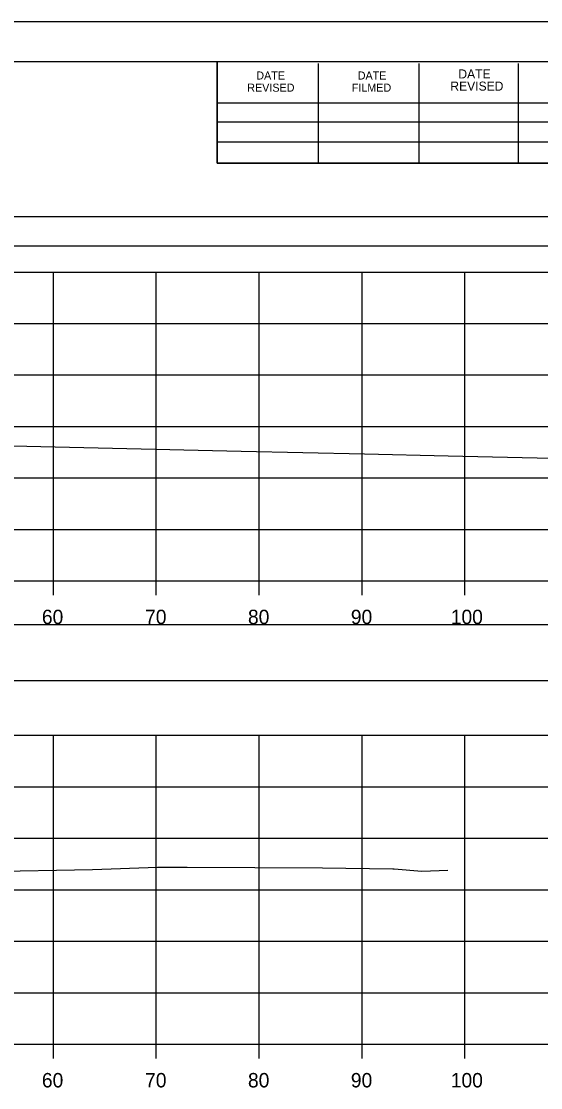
# Model space of a CAD drawing. Extents: x 1376273 to 1384221, y 378927 to 384592.
# Drawn here: x 1380248.5 to 1380299, y 383421.7 to 383525.2 of the extents above; entities that cross this region are included whole.
import ezdxf

# ---------------------------------------------------------------- set-up
doc = ezdxf.new("R2010")
doc.units = 0
for name, color, linetype in [('R_Axis', 7, 'Continuous'), ('R_Axis Annot', 7, 'Continuous'), ('R_Border', 7, 'Continuous'), ('R_Exist Surface', 7, 'Continuous'), ('R_Grid', 7, 'Continuous'), ('R_No Plot', 7, 'Continuous')]:
    doc.layers.add(name, color=color, linetype=linetype)

msp = doc.modelspace()

# ---------------------------------------------------------------- linework, layer by layer
at = {"layer": 'R_Axis'}
for p, q in [((1380041.66, 383470.89), (1380341.66, 383470.89)), ((1380251.66, 383469.49), (1380251.66, 383470.89)), ((1380261.66, 383469.49), (1380261.66, 383470.89)), ((1380271.66, 383469.49), (1380271.66, 383470.89)), ((1380281.66, 383469.49), (1380281.66, 383470.89)), ((1380291.66, 383469.49), (1380291.66, 383470.89)), ((1380041.66, 383425.89), (1380341.66, 383425.89)), ((1380251.66, 383424.49), (1380251.66, 383425.89)), ((1380261.66, 383424.49), (1380261.66, 383425.89)), ((1380271.66, 383424.49), (1380271.66, 383425.89)), ((1380281.66, 383424.49), (1380281.66, 383425.89)), ((1380291.66, 383424.49), (1380291.66, 383425.89))]:
    msp.add_line(p, q, dxfattribs=at)
at = {"layer": 'R_Axis Annot'}
for points in [[(1380040.77, 383503.44), (1380342.57, 383503.44), (1380342.57, 383506.25), (1380040.77, 383506.25)], [(1380040.81, 383461.21), (1380342.5, 383461.21), (1380342.5, 383466.62), (1380040.81, 383466.62)]]:
    msp.add_lwpolyline(points, close=True, dxfattribs=at)
at = {"layer": 'R_Border'}
for p, q in [((1380033.66, 383521.35), (1380349.84, 383521.35)), ((1380267.58, 383511.47), (1380267.58, 383521.35)), ((1380277.44, 383511.47), (1380277.44, 383521.15)), ((1380287.2, 383511.47), (1380287.2, 383521.15)), ((1380296.88, 383511.47), (1380296.88, 383521.15)), ((1380267.58, 383517.33), (1380306.74, 383517.33)), ((1380267.58, 383515.47), (1380306.74, 383515.47)), ((1380267.58, 383511.47), (1380267.58, 383513.53)), ((1380267.58, 383513.53), (1380306.74, 383513.53)), ((1380349.84, 383511.47), (1380267.58, 383511.47))]:
    msp.add_line(p, q, dxfattribs=at)
at = {"layer": 'R_Exist Surface'}
for points in [[(1380243.48, 383484.09), (1380269.9, 383483.5), (1380281.9, 383483.22), (1380290.04, 383483.05), (1380313.07, 383482.53), (1380332.92, 383482.43), (1380341.66, 383482.35)], [(1380244.91, 383442.66), (1380255.47, 383442.87), (1380261.79, 383443.07), (1380264.66, 383443.07), (1380277.82, 383443.03), (1380284.65, 383442.92), (1380284.79, 383442.91), (1380287.46, 383442.69), (1380290, 383442.79)]]:
    msp.add_lwpolyline(points, dxfattribs=at)
at = {"layer": 'R_Grid'}
for p, q in [((1380041.66, 383500.89), (1380341.66, 383500.89)), ((1380251.66, 383470.89), (1380251.66, 383500.89)), ((1380261.66, 383470.89), (1380261.66, 383500.89)), ((1380271.66, 383470.89), (1380271.66, 383500.89)), ((1380281.66, 383470.89), (1380281.66, 383500.89)), ((1380291.66, 383470.89), (1380291.66, 383500.89)), ((1380041.66, 383495.89), (1380341.66, 383495.89)), ((1380041.66, 383490.89), (1380341.66, 383490.89)), ((1380041.66, 383485.89), (1380341.66, 383485.89)), ((1380041.66, 383480.89), (1380341.66, 383480.89)), ((1380041.66, 383475.89), (1380341.66, 383475.89)), ((1380041.66, 383470.89), (1380341.66, 383470.89)), ((1380041.66, 383455.89), (1380341.66, 383455.89)), ((1380251.66, 383425.89), (1380251.66, 383455.89)), ((1380261.66, 383425.89), (1380261.66, 383455.89)), ((1380271.66, 383425.89), (1380271.66, 383455.89)), ((1380281.66, 383425.89), (1380281.66, 383455.89)), ((1380291.66, 383425.89), (1380291.66, 383455.89)), ((1380041.66, 383450.89), (1380341.66, 383450.89)), ((1380041.66, 383445.89), (1380341.66, 383445.89)), ((1380041.66, 383440.89), (1380341.66, 383440.89)), ((1380041.66, 383435.89), (1380341.66, 383435.89)), ((1380041.66, 383430.89), (1380341.66, 383430.89)), ((1380041.66, 383425.89), (1380341.66, 383425.89))]:
    msp.add_line(p, q, dxfattribs=at)
at = {"layer": 'R_No Plot'}
msp.add_line((1380021.26, 383525.24), (1380354.59, 383525.24), dxfattribs=at)
for points in [[(1380021.25, 383525.24), (1380354.59, 383525.24), (1380354.59, 383311.91), (1380021.25, 383311.91)], [(1380267.58, 383521.35), (1380267.58, 383511.47), (1380303.31, 383511.47), (1380303.31, 383508.55), (1380326.51, 383508.55), (1380326.51, 383484.22), (1380349.84, 383484.22), (1380349.84, 383315.89), (1380033.66, 383315.89), (1380033.66, 383521.35)]]:
    msp.add_lwpolyline(points, close=True, dxfattribs=at)

# ---------------------------------------------------------------- texts
at = {"layer": 'R_Axis Annot'}
for s, p in [('60', (1380250.54, 383466.69)), ('70', (1380260.57, 383466.69)), ('80', (1380270.57, 383466.69)), ('90', (1380280.57, 383466.69)), ('100', (1380290.28, 383466.69)), ('60', (1380250.54, 383421.69)), ('70', (1380260.57, 383421.69)), ('80', (1380270.57, 383421.69)), ('90', (1380280.57, 383421.69)), ('100', (1380290.28, 383421.69))]:
    msp.add_text(s, height=1.4, dxfattribs=at).set_placement(p)
at = {"layer": 'R_Border'}
for s, height, p in [('DATE', 0.782, (1380271.38, 383519.59)), ('DATE', 0.782, (1380281.24, 383519.59)), ('DATE', 0.879, (1380291.02, 383519.69)), ('REVISED', 0.782, (1380270.5, 383518.41)), ('FILMED', 0.782, (1380280.66, 383518.41)), ('REVISED', 0.879, (1380290.24, 383518.51))]:
    msp.add_text(s, height=height, rotation=360, dxfattribs=at).set_placement(p)

doc.saveas('drawing.dxf')
